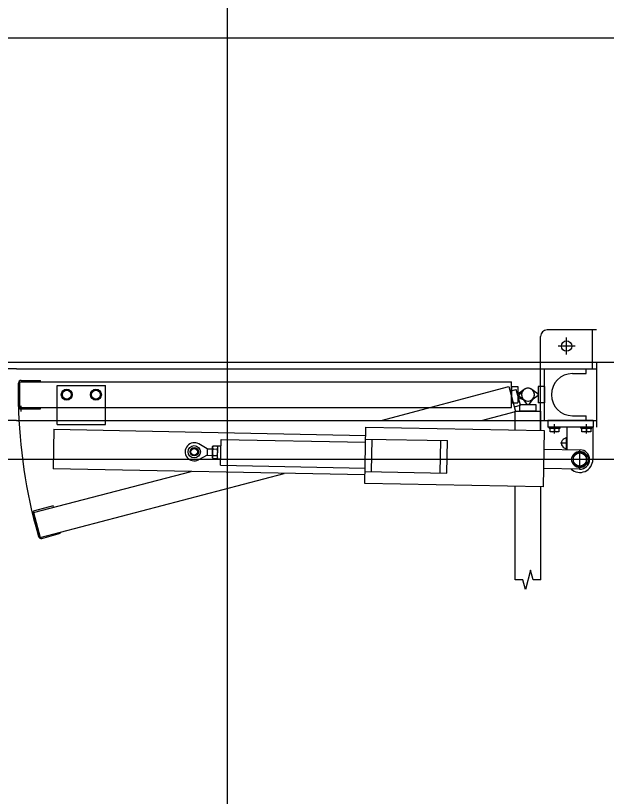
# Model space of a CAD drawing. Extents: x -264205 to -263659, y -1242401 to -1242060.
# Drawn here: x -263828.694 to -263827.783, y -1242241.977 to -1242240.772 of the extents above; entities that cross this region are included whole.
import ezdxf

# ---------------------------------------------------------------- set-up
doc = ezdxf.new("R2010")
doc.units = 0
for name, color, linetype in [('OBRUBNIKY_KOMUNIKACIE_PROJEKT', 7, 'Continuous'), ('OSI_STAVBY_KFA', 7, 'Continuous'), ('SITUACIA_DSP_2D', 7, 'Continuous')]:
    doc.layers.add(name, color=color, linetype=linetype)

msp = doc.modelspace()

# ---------------------------------------------------------------- linework, layer by layer
at = {"layer": 'OBRUBNIKY_KOMUNIKACIE_PROJEKT'}
msp.add_line((-263822.7898, -1242241.4572), (-263894.9678, -1242241.4572), dxfattribs=at)
at = {"layer": 'OSI_STAVBY_KFA'}
msp.add_line((-263792.6528, -1242240.8072), (-263911.5228, -1242240.8072), dxfattribs=at)
at = {"layer": 'SITUACIA_DSP_2D'}
for p, q in [((-263828.3677, -1242249.3899), (-263828.3678, -1242235.7572)), ((-263827.8845, -1242241.3173), (-263827.8845, -1242241.2673)), ((-263827.7985, -1242241.2573), (-263827.8745, -1242241.2573)), ((-263827.8045, -1242241.3173), (-263827.8045, -1242241.2573)), ((-263827.8445, -1242241.2953), (-263827.8445, -1242241.2693)), ((-263827.8315, -1242241.2823), (-263827.8575, -1242241.2823)), ((-263894.581, -1242241.3072), (-263822.7898, -1242241.3072)), ((-263827.7985, -1242241.3073), (-263827.7985, -1242241.4073)), ((-263828.693, -1242241.3173), (-263829.5875, -1242241.3173)), ((-263828.693, -1242241.3173), (-263827.7985, -1242241.3173)), ((-263827.8845, -1242241.3973), (-263827.8845, -1242241.3173)), ((-263827.8785, -1242241.3973), (-263827.8785, -1242241.3173)), ((-263827.8355, -1242241.3248), (-263827.8145, -1242241.3248)), ((-263827.8145, -1242241.3248), (-263827.8145, -1242241.3173)), ((-263828.69, -1242241.3753), (-263828.69, -1242241.3393)), ((-263828.688, -1242241.3373), (-263827.9295, -1242241.3373)), ((-263828.688, -1242241.3773), (-263828.688, -1242241.3373)), ((-263828.686, -1242241.3353), (-263828.656, -1242241.3353)), ((-263828.656, -1242241.3373), (-263828.656, -1242241.3353)), ((-263827.9295, -1242241.3773), (-263827.9295, -1242241.3373)), ((-263828.6305, -1242241.3433), (-263828.5555, -1242241.3433)), ((-263828.6305, -1242241.3973), (-263828.6305, -1242241.3433)), ((-263828.6233, -1242241.3573), (-263828.6194, -1242241.3505)), ((-263828.6194, -1242241.3505), (-263828.6115, -1242241.3505)), ((-263828.6115, -1242241.3505), (-263828.6076, -1242241.3573)), ((-263828.5783, -1242241.3573), (-263828.5744, -1242241.3505)), ((-263828.5744, -1242241.3505), (-263828.5665, -1242241.3505)), ((-263828.5665, -1242241.3505), (-263828.5626, -1242241.3573)), ((-263828.5555, -1242241.3973), (-263828.5555, -1242241.3433)), ((-263828.1305, -1242241.3973), (-263827.9338, -1242241.3445)), ((-263827.9338, -1242241.3445), (-263827.9234, -1242241.3832)), ((-263827.9318, -1242241.3518), (-263827.9222, -1242241.3492)), ((-263827.9295, -1242241.3448), (-263827.9195, -1242241.3448)), ((-263827.9295, -1242241.3448), (-263827.9295, -1242241.3698)), ((-263827.9157, -1242241.3734), (-263827.9222, -1242241.3492)), ((-263827.9195, -1242241.3448), (-263827.9195, -1242241.3698)), ((-263827.9099, -1242241.3492), (-263827.9195, -1242241.3563)), ((-263827.9192, -1242241.3603), (-263827.9118, -1242241.351)), ((-263827.8885, -1242241.3563), (-263827.898, -1242241.3492)), ((-263827.8885, -1242241.3448), (-263827.8885, -1242241.3698)), ((-263827.8785, -1242241.3448), (-263827.8885, -1242241.3448)), ((-263827.8785, -1242241.3448), (-263827.8785, -1242241.3698)), ((-263828.6194, -1242241.3641), (-263828.6233, -1242241.3573)), ((-263828.6115, -1242241.3641), (-263828.6194, -1242241.3641)), ((-263828.6076, -1242241.3573), (-263828.6115, -1242241.3641)), ((-263828.5744, -1242241.3641), (-263828.5783, -1242241.3573)), ((-263828.5665, -1242241.3641), (-263828.5744, -1242241.3641)), ((-263828.5626, -1242241.3573), (-263828.5665, -1242241.3641)), ((-263827.9195, -1242241.3563), (-263827.9195, -1242241.3583)), ((-263827.9195, -1242241.3583), (-263827.9099, -1242241.3653)), ((-263827.9187, -1242241.3622), (-263827.9192, -1242241.3603)), ((-263827.9076, -1242241.3666), (-263827.9187, -1242241.3622)), ((-263827.905, -1242241.3728), (-263827.912, -1242241.3632)), ((-263827.8959, -1242241.3632), (-263827.903, -1242241.3728)), ((-263827.898, -1242241.3653), (-263827.8885, -1242241.3583)), ((-263827.8885, -1242241.3583), (-263827.8885, -1242241.3563)), ((-263828.688, -1242241.3773), (-263827.9295, -1242241.3773)), ((-263828.6862, -1242241.3743), (-263828.6862, -1242241.3833)), ((-263828.6709, -1242241.3802), (-263828.6709, -1242241.3773)), ((-263828.656, -1242241.3793), (-263828.656, -1242241.3773)), ((-263827.9295, -1242241.3698), (-263827.9195, -1242241.3698)), ((-263827.9254, -1242241.3759), (-263827.9157, -1242241.3734)), ((-263827.8915, -1242241.3728), (-263827.9165, -1242241.3728)), ((-263827.9165, -1242241.3828), (-263827.9165, -1242241.3728)), ((-263827.903, -1242241.3728), (-263827.905, -1242241.3728)), ((-263827.8915, -1242241.3828), (-263827.8915, -1242241.3728)), ((-263827.8785, -1242241.3698), (-263827.8885, -1242241.3698)), ((-263828.686, -1242241.3793), (-263828.656, -1242241.3793)), ((-263827.976, -1242241.3973), (-263827.9234, -1242241.3832)), ((-263827.924, -1242241.3828), (-263827.884, -1242241.3828)), ((-263827.924, -1242241.4118), (-263827.924, -1242241.3828)), ((-263827.8915, -1242241.3828), (-263827.9165, -1242241.3828)), ((-263827.884, -1242241.4126), (-263827.884, -1242241.3828)), ((-263828.693, -1242241.3973), (-263829.5875, -1242241.3973)), ((-263828.693, -1242241.3973), (-263827.7985, -1242241.3973)), ((-263828.6305, -1242241.4033), (-263828.6305, -1242241.3973)), ((-263828.5555, -1242241.4033), (-263828.5555, -1242241.3973)), ((-263827.8845, -1242241.4126), (-263827.8845, -1242241.3973)), ((-263827.8735, -1242241.3973), (-263827.8735, -1242241.4073)), ((-263827.8035, -1242241.3973), (-263827.8735, -1242241.3973)), ((-263827.8355, -1242241.3898), (-263827.8145, -1242241.3898)), ((-263827.8145, -1242241.3973), (-263827.8145, -1242241.3898)), ((-263827.8035, -1242241.3973), (-263827.8035, -1242241.4073)), ((-263828.6352, -1242241.4106), (-263828.6364, -1242241.4716)), ((-263828.6352, -1242241.4106), (-263828.1543, -1242241.4202)), ((-263828.6305, -1242241.4033), (-263828.5555, -1242241.4033)), ((-263828.1558, -1242241.4942), (-263828.154, -1242241.4072)), ((-263828.154, -1242241.4072), (-263827.8791, -1242241.4127)), ((-263827.8791, -1242241.4127), (-263827.8808, -1242241.4996)), ((-263827.8035, -1242241.4073), (-263827.8735, -1242241.4073)), ((-263827.8714, -1242241.4073), (-263827.8546, -1242241.4073)), ((-263827.8714, -1242241.409), (-263827.8714, -1242241.4073)), ((-263827.8714, -1242241.409), (-263827.8546, -1242241.409)), ((-263827.8698, -1242241.409), (-263827.8562, -1242241.409)), ((-263827.8698, -1242241.4145), (-263827.8698, -1242241.409)), ((-263827.863, -1242241.4171), (-263827.863, -1242241.4028)), ((-263827.863, -1242241.409), (-263827.863, -1242241.4136)), ((-263827.8562, -1242241.409), (-263827.8562, -1242241.4145)), ((-263827.8546, -1242241.409), (-263827.8546, -1242241.4073)), ((-263827.844, -1242241.4073), (-263827.844, -1242241.4419)), ((-263827.8224, -1242241.4073), (-263827.8056, -1242241.4073)), ((-263827.8224, -1242241.409), (-263827.8224, -1242241.4073)), ((-263827.8224, -1242241.409), (-263827.8056, -1242241.409)), ((-263827.8208, -1242241.409), (-263827.8072, -1242241.409)), ((-263827.8208, -1242241.4145), (-263827.8208, -1242241.409)), ((-263827.814, -1242241.4171), (-263827.814, -1242241.4028)), ((-263827.814, -1242241.409), (-263827.814, -1242241.4136)), ((-263827.8072, -1242241.409), (-263827.8072, -1242241.4145)), ((-263827.8056, -1242241.409), (-263827.8056, -1242241.4073)), ((-263827.804, -1242241.4073), (-263827.804, -1242241.4573)), ((-263827.8562, -1242241.4145), (-263827.8698, -1242241.4145)), ((-263827.8445, -1242241.4419), (-263827.8445, -1242241.4227)), ((-263827.8072, -1242241.4145), (-263827.8208, -1242241.4145)), ((-263828.3988, -1242241.4408), (-263828.4119, -1242241.4333)), ((-263828.3909, -1242241.4545), (-263828.3905, -1242241.4375)), ((-263828.3905, -1242241.4375), (-263828.3897, -1242241.4362)), ((-263828.3897, -1242241.4362), (-263828.3833, -1242241.4363)), ((-263828.3825, -1242241.4377), (-263828.3833, -1242241.4363)), ((-263828.3829, -1242241.4561), (-263828.3825, -1242241.4362)), ((-263828.3829, -1242241.4546), (-263828.3825, -1242241.4377)), ((-263828.3825, -1242241.4362), (-263828.3775, -1242241.4362)), ((-263828.3781, -1242241.4662), (-263828.3773, -1242241.4263)), ((-263828.3773, -1242241.4263), (-263828.1545, -1242241.4307)), ((-263828.1544, -1242241.4257), (-263828.0284, -1242241.4282)), ((-263828.1454, -1242241.4759), (-263828.1444, -1242241.4259)), ((-263828.0394, -1242241.478), (-263828.0384, -1242241.428)), ((-263828.0294, -1242241.4782), (-263828.0284, -1242241.4282)), ((-263827.844, -1242241.4323), (-263827.8541, -1242241.4323)), ((-263828.3988, -1242241.4408), (-263828.399, -1242241.4508)), ((-263828.3988, -1242241.4408), (-263828.3906, -1242241.441)), ((-263828.3898, -1242241.4411), (-263828.3834, -1242241.4412)), ((-263827.8797, -1242241.4412), (-263827.8237, -1242241.4423)), ((-263827.824, -1242241.4455), (-263827.8342, -1242241.4514)), ((-263827.824, -1242241.4729), (-263827.824, -1242241.4417)), ((-263827.8138, -1242241.4514), (-263827.824, -1242241.4455)), ((-263822.7898, -1242241.4572), (-263894.9678, -1242241.4572)), ((-263828.399, -1242241.4508), (-263828.4124, -1242241.4578)), ((-263828.399, -1242241.4508), (-263828.3908, -1242241.451)), ((-263828.3909, -1242241.4545), (-263828.3901, -1242241.4558)), ((-263828.3901, -1242241.4558), (-263828.3837, -1242241.4559)), ((-263828.39, -1242241.4509), (-263828.3836, -1242241.451)), ((-263828.3829, -1242241.4546), (-263828.3837, -1242241.4559)), ((-263828.3829, -1242241.4561), (-263828.3779, -1242241.4562)), ((-263827.8084, -1242241.4573), (-263827.8396, -1242241.4573)), ((-263827.8342, -1242241.4514), (-263827.8342, -1242241.4632)), ((-263827.8138, -1242241.4632), (-263827.8138, -1242241.4514)), ((-263828.1555, -1242241.4812), (-263828.6364, -1242241.4716)), ((-263828.3781, -1242241.4662), (-263828.1553, -1242241.4707)), ((-263827.8243, -1242241.4723), (-263827.8803, -1242241.4711)), ((-263827.8342, -1242241.4632), (-263827.824, -1242241.469)), ((-263827.824, -1242241.469), (-263827.8138, -1242241.4632)), ((-263828.6669, -1242241.5389), (-263828.4238, -1242241.4758)), ((-263828.6565, -1242241.5775), (-263828.2799, -1242241.4787)), ((-263828.1554, -1242241.4757), (-263828.0294, -1242241.4782)), ((-263827.8808, -1242241.4996), (-263828.1558, -1242241.4942)), ((-263827.924, -1242241.6429), (-263827.924, -1242241.4988)), ((-263827.884, -1242241.6429), (-263827.884, -1242241.4996)), ((-263828.6365, -1242241.5287), (-263828.6655, -1242241.5365)), ((-263828.636, -1242241.5306), (-263828.6365, -1242241.5287)), ((-263828.6683, -1242241.5414), (-263828.659, -1242241.5761)), ((-263828.6669, -1242241.5389), (-263828.6565, -1242241.5775)), ((-263828.6251, -1242241.5712), (-263828.6256, -1242241.5693)), ((-263828.6541, -1242241.579), (-263828.6251, -1242241.5712)), ((-263827.9, -1242241.6279), (-263827.908, -1242241.6579)), ((-263827.8959, -1242241.6429), (-263827.9, -1242241.6279)), ((-263827.912, -1242241.6429), (-263827.924, -1242241.6429)), ((-263827.908, -1242241.6579), (-263827.912, -1242241.6429)), ((-263827.884, -1242241.6429), (-263827.8959, -1242241.6429))]:
    msp.add_line(p, q, dxfattribs=at)
for centre, radius in [((-263827.8445, -1242241.2823), 0.008), ((-263828.6155, -1242241.3573), 0.0084), ((-263828.6155, -1242241.3573), 0.0068), ((-263828.5705, -1242241.3573), 0.0084), ((-263828.5705, -1242241.3573), 0.0068), ((-263828.4189, -1242241.4454), 0.00952), ((-263828.4189, -1242241.4454), 0.00645), ((-263828.4189, -1242241.4454), 0.005), ((-263827.824, -1242241.4573), 0.0126), ((-263827.824, -1242241.4573), 0.0102)]:
    msp.add_circle(centre, radius, dxfattribs=at)
for centre, radius, start, end in [((-263827.8745, -1242241.2673), 0.01, 90, 180), ((-263827.8355, -1242241.3573), 0.0325, 90, 270), ((-263828.686, -1242241.3393), 0.004, 90, 180), ((-263827.904, -1242241.3573), 0.01, 53.6139, 306.3861), ((-263827.904, -1242241.3573), 0.01, 323.6139, 216.3861), ((-263827.904, -1242241.3573), 0.01, 248.6139, 141.3861), ((-263827.904, -1242241.3573), 0.01, 233.6139, 126.3861), ((-263827.904, -1242241.3573), 0.7862, 180, 195), ((-263828.686, -1242241.3753), 0.004, 180, 270), ((-263827.8664, -1242241.4077), 0.0068, 240, 300), ((-263827.8596, -1242241.4077), 0.0068, 240, 300), ((-263827.8174, -1242241.4077), 0.0068, 240, 300), ((-263827.8106, -1242241.4077), 0.0068, 240, 300), ((-263827.8445, -1242241.4323), 0.008, 86.4167, 273.5833), ((-263828.4189, -1242241.4454), 0.014, 60.1229, 297.5971), ((-263828.3862, -1242241.4387), 0.00432, 144.2666, 213.4534), ((-263828.3869, -1242241.4387), 0.00432, 324.2666, 33.4534), ((-263828.3746, -1242241.4463), 0.0161, 161.1601, 196.5599), ((-263828.3988, -1242241.4458), 0.0161, 341.1601, 16.5599), ((-263827.824, -1242241.4573), 0.015, 268.86, 88.86), ((-263828.3865, -1242241.4534), 0.00432, 144.2666, 213.4534), ((-263828.39, -1242241.4509), 0.0001, 19.6732, 88.86), ((-263828.3836, -1242241.451), 0.0001, 88.86, 158.0468), ((-263828.3872, -1242241.4534), 0.00432, 324.2666, 33.4534), ((-263827.824, -1242241.4573), 0.02, 227.4504, 0), ((-263828.6644, -1242241.5403), 0.004, 105, 195), ((-263828.6551, -1242241.5751), 0.004, 195, 285)]:
    msp.add_arc(centre, radius, start, end, dxfattribs=at)

doc.saveas('drawing.dxf')
